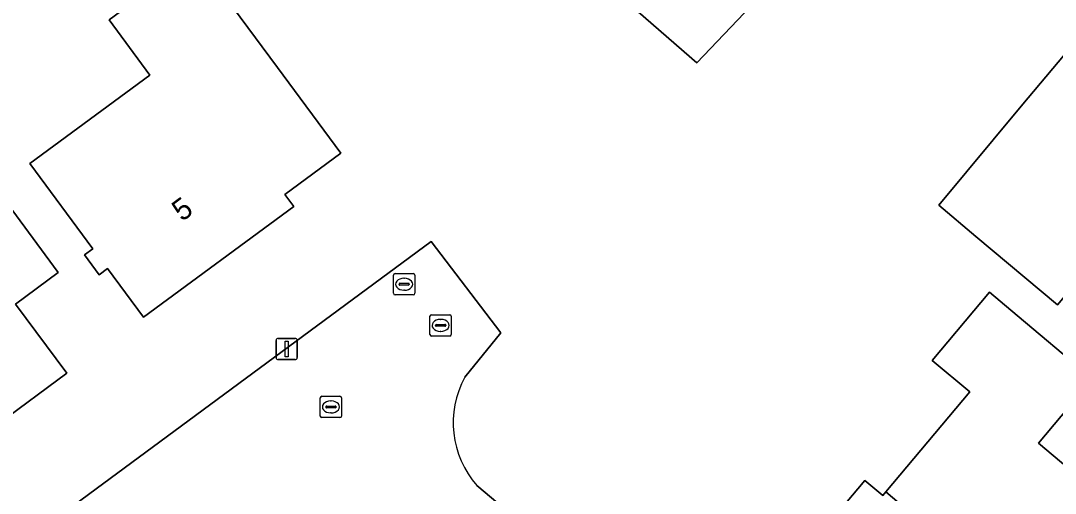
# Model space of a CAD drawing. Extents: x 157767 to 159172, y 387839 to 389425.
# Drawn here: x 158289.25 to 158337.77, y 388903.08 to 388925.26 of the extents above; entities that cross this region are included whole.
import ezdxf

# ---------------------------------------------------------------- set-up
doc = ezdxf.new("R2010")
doc.units = 0
for name, color, linetype in [('IMGEO_Brandkraan', 7, 'Continuous'), ('IMGEO_Erf', 7, 'Continuous'), ('IMGEO_Kolk', 7, 'Continuous'), ('IMGEO_Lichtmast', 7, 'Continuous'), ('IMGEO_Pand', 7, 'Continuous'), ('IMGEO_Pand_nummerreeks', 7, 'Continuous'), ('IMGEO_Rijbaan_lokaal_open', 7, 'Continuous'), ('IMGEO_Rioolput', 7, 'Continuous')]:
    doc.layers.add(name, color=color, linetype=linetype)

msp = doc.modelspace()

# ---------------------------------------------------------------- linework, layer by layer
at = {"layer": 'IMGEO_Brandkraan'}
for p, q in [((158306.81, 388913.391), (158307.662, 388913.391)), ((158306.735, 388912.465), (158306.735, 388913.317)), ((158306.994, 388912.885), (158306.994, 388912.897)), ((158307.037, 388912.934), (158307.435, 388912.934)), ((158307.223, 388913.171), (158307.248, 388913.171)), ((158307.478, 388912.897), (158307.478, 388912.885)), ((158307.736, 388913.317), (158307.736, 388912.465)), ((158307.662, 388912.391), (158306.81, 388912.391)), ((158307.432, 388912.848), (158307.034, 388912.848)), ((158307.246, 388912.611), (158307.221, 388912.611))]:
    msp.add_line(p, q, dxfattribs=at)
for points in [[(158306.81, 388913.391), (158307.662, 388913.391)], [(158306.735, 388912.465), (158306.735, 388913.317)], [(158307.736, 388913.317), (158307.736, 388912.465)], [(158307.662, 388912.391), (158306.81, 388912.391)]]:
    msp.add_lwpolyline(points, dxfattribs=at)
for centre, radius, start, end in [((158306.812, 388913.315), 0.0765, 91.552, 178.448), ((158306.812, 388913.315), 0.0765, 91.552, 178.448), ((158307.66, 388913.315), 0.0765, 1.552, 88.448), ((158307.66, 388913.315), 0.0765, 1.552, 88.448), ((158307.034, 388912.894), 0.0403, 85.8775, 175.7526), ((158307.031, 388912.884), 0.0366, 178.938, 274.7102), ((158307.435, 388912.891), 0.043, 264.8664, 352.4533), ((158307.439, 388912.896), 0.0386, 1.7309, 96.639), ((158306.812, 388912.467), 0.0765, 181.552, 268.448), ((158306.812, 388912.467), 0.0765, 181.552, 268.448), ((158307.66, 388912.467), 0.0765, 271.552, 358.448), ((158307.66, 388912.467), 0.0765, 271.552, 358.448)]:
    msp.add_arc(centre, radius, start, end, dxfattribs=at)
for centre, major_axis, ratio, start_param, end_param in [((158307.222, 388912.891), (-0.387, 0.002), 0.722429, 4.712389, 7.853982), ((158307.247, 388912.891), (-0.39, 0.002), 0.717154, 1.570796, 4.712389)]:
    msp.add_ellipse(centre, major_axis=major_axis, ratio=ratio, start_param=start_param, end_param=end_param, dxfattribs=at)
at = {"layer": 'IMGEO_Erf'}
for points in [[(158316.419, 388927.264), (158318.301, 388929.248), (158315.073, 388932.776), (158314.525, 388933.375), (158314.963, 388933.775), (158310.437, 388938.721), (158311.955, 388940.11), (158315.643, 388943.485), (158318.956, 388939.864), (158318.622, 388939.557), (158319.802, 388938.267), (158322.657, 388940.88), (158328.723, 388934.249), (158325.035, 388930.874), (158324.297, 388930.198), (158326.06, 388928.652), (158320.964, 388923.279)], [(158304.269, 388919.048), (158301.642, 388917.107), (158302.058, 388916.544), (158295.019, 388911.342), (158293.33, 388913.628), (158292.936, 388913.337), (158292.247, 388914.269), (158292.641, 388914.56), (158289.689, 388918.554), (158295.317, 388922.712), (158293.401, 388925.305), (158297.44, 388928.289), (158301.297, 388923.069)], [(158339.386, 388925.087), (158347.349, 388918.404), (158343.114, 388913.359), (158340.746, 388915.346), (158337.875, 388911.925), (158334.045, 388915.139), (158332.302, 388916.602), (158336.172, 388921.257)], [(158291.413, 388908.713), (158284.986, 388903.964), (158282.014, 388907.986), (158279.654, 388911.18), (158277.71, 388913.81), (158277.644, 388914.423), (158280.208, 388916.317), (158280.893, 388915.831), (158286.294, 388919.822), (158288.041, 388917.458), (158291.012, 388913.436), (158289.014, 388911.96)], [(158333.761, 388907.835), (158331.997, 388909.319), (158334.683, 388912.513), (158335.685, 388911.67), (158339.512, 388908.452), (158336.977, 388905.437), (158340.906, 388902.133), (158337.239, 388897.771), (158338.144, 388897.01), (158337.687, 388896.466), (158333.538, 388891.533), (158329.615, 388894.832), (158327.094, 388891.834), (158322.277, 388895.885), (158324.956, 388899.07), (158328.837, 388903.686), (158329.677, 388902.98), (158329.815, 388903.144)]]:
    msp.add_lwpolyline(points, close=True, dxfattribs=at)
for points in [[(158310.65, 388903.446), (158315.486, 388899.369), (158321.174, 388894.573), (158332.006, 388885.44), (158332.467, 388885.051), (158332.761, 388885.399), (158341.323, 388895.526), (158351.618, 388921.021)], [(158216.607, 388916.741), (158232.096, 388895.814), (158240.436, 388884.544), (158248.771, 388873.283), (158251.619, 388872.869), (158308.503, 388914.903), (158311.764, 388910.605), (158310.078, 388908.525)]]:
    msp.add_lwpolyline(points, dxfattribs=at)
msp.add_arc((158314.011, 388906.396), 4.473, 151.5788, 221.2725, dxfattribs=at)
at = {"layer": 'IMGEO_Kolk'}
for p, q in [((158303.3, 388906.707), (158303.3, 388907.559)), ((158303.375, 388907.633), (158304.227, 388907.633)), ((158304.301, 388907.559), (158304.301, 388906.707)), ((158303.559, 388907.127), (158303.559, 388907.139)), ((158303.997, 388907.09), (158303.599, 388907.09)), ((158303.602, 388907.176), (158304, 388907.176)), ((158303.788, 388907.413), (158303.813, 388907.413)), ((158304.043, 388907.139), (158304.043, 388907.127)), ((158304.227, 388906.633), (158303.375, 388906.633)), ((158303.811, 388906.853), (158303.786, 388906.853))]:
    msp.add_line(p, q, dxfattribs=at)
for points in [[(158303.3, 388906.707), (158303.3, 388907.559)], [(158303.375, 388907.633), (158304.227, 388907.633)], [(158304.301, 388907.559), (158304.301, 388906.707)], [(158304.227, 388906.633), (158303.375, 388906.633)]]:
    msp.add_lwpolyline(points, dxfattribs=at)
for centre, radius, start, end in [((158303.377, 388907.557), 0.0765, 91.552, 178.448), ((158303.377, 388907.557), 0.0765, 91.552, 178.448), ((158304.225, 388907.557), 0.0765, 1.552, 88.448), ((158304.225, 388907.557), 0.0765, 1.552, 88.448), ((158303.599, 388907.136), 0.0403, 85.8775, 175.7526), ((158303.596, 388907.126), 0.0366, 178.938, 274.7102), ((158304, 388907.133), 0.043, 264.8664, 352.4533), ((158304.004, 388907.138), 0.0386, 1.7309, 96.639), ((158303.377, 388906.709), 0.0765, 181.552, 268.448), ((158303.377, 388906.709), 0.0765, 181.552, 268.448), ((158304.225, 388906.709), 0.0765, 271.552, 358.448), ((158304.225, 388906.709), 0.0765, 271.552, 358.448)]:
    msp.add_arc(centre, radius, start, end, dxfattribs=at)
for centre, major_axis, ratio, start_param, end_param in [((158303.787, 388907.133), (-0.387, 0.002), 0.722429, 4.712389, 7.853982), ((158303.812, 388907.133), (-0.39, 0.002), 0.717154, 1.570796, 4.712389)]:
    msp.add_ellipse(centre, major_axis=major_axis, ratio=ratio, start_param=start_param, end_param=end_param, dxfattribs=at)
at = {"layer": 'IMGEO_Lichtmast'}
for p, q in [((158301.231, 388909.452), (158301.231, 388910.252)), ((158301.231, 388910.252), (158301.231, 388909.452)), ((158301.331, 388910.352), (158302.121, 388910.352)), ((158302.121, 388910.352), (158301.331, 388910.352)), ((158302.221, 388910.252), (158302.221, 388909.452)), ((158302.221, 388909.452), (158302.221, 388910.252)), ((158302.121, 388909.352), (158301.331, 388909.352)), ((158301.331, 388909.352), (158302.121, 388909.352))]:
    msp.add_line(p, q, dxfattribs=at)
msp.add_lwpolyline([(158301.651, 388910.227), (158301.801, 388910.227), (158301.801, 388909.477), (158301.651, 388909.477), (158301.651, 388910.227)], dxfattribs=at)
for centre, start, end in [((158301.331, 388910.252), 90, 180), ((158301.331, 388910.252), 90, 180), ((158302.121, 388910.252), 0, 90), ((158302.121, 388910.252), 360, 90), ((158301.331, 388909.452), 180, 270), ((158301.331, 388909.452), 180, 270), ((158302.121, 388909.452), 270, 0), ((158302.121, 388909.452), 270, 0)]:
    msp.add_arc(centre, 0.1, start, end, dxfattribs=at)
at = {"layer": 'IMGEO_Pand'}
for points in [[(158318.301, 388929.248), (158316.419, 388927.264), (158320.964, 388923.279), (158326.06, 388928.652), (158324.297, 388930.198), (158325.035, 388930.874), (158328.723, 388934.249), (158322.657, 388940.88), (158319.802, 388938.267), (158318.622, 388939.557), (158318.956, 388939.864), (158315.643, 388943.485), (158311.955, 388940.11), (158310.437, 388938.721), (158314.963, 388933.775), (158314.525, 388933.375), (158315.073, 388932.776)], [(158301.297, 388923.069), (158297.44, 388928.289), (158293.401, 388925.305), (158295.317, 388922.712), (158289.689, 388918.554), (158292.641, 388914.56), (158292.247, 388914.269), (158292.936, 388913.337), (158293.33, 388913.628), (158295.019, 388911.342), (158302.058, 388916.544), (158301.642, 388917.107), (158304.269, 388919.048)], [(158336.172, 388921.257), (158332.302, 388916.602), (158334.045, 388915.139), (158337.875, 388911.925), (158340.746, 388915.346), (158343.114, 388913.359), (158347.349, 388918.404), (158339.386, 388925.087)], [(158291.012, 388913.436), (158288.041, 388917.458), (158286.294, 388919.822), (158280.893, 388915.831), (158280.208, 388916.317), (158277.644, 388914.423), (158277.71, 388913.81), (158279.654, 388911.18), (158282.014, 388907.986), (158284.986, 388903.964), (158291.413, 388908.713), (158289.014, 388911.96)], [(158337.687, 388896.466), (158338.144, 388897.01), (158337.239, 388897.771), (158340.906, 388902.133), (158336.977, 388905.437), (158339.512, 388908.452), (158335.685, 388911.67), (158334.683, 388912.513), (158331.997, 388909.319), (158333.761, 388907.835), (158329.815, 388903.144)], [(158337.687, 388896.466), (158329.815, 388903.144), (158329.677, 388902.98), (158328.837, 388903.686), (158324.956, 388899.07), (158322.277, 388895.885), (158327.094, 388891.834), (158329.615, 388894.832), (158333.538, 388891.533)]]:
    msp.add_lwpolyline(points, close=True, dxfattribs=at)
at = {"layer": 'IMGEO_Rijbaan_lokaal_open'}
for points in [[(158310.078, 388908.525), (158311.764, 388910.605), (158308.503, 388914.903), (158251.619, 388872.869), (158248.771, 388873.283), (158255.05, 388864.819), (158255.376, 388866.868), (158291.482, 388893.707)], [(158306.264, 388900.686), (158312.374, 388895.589), (158313.112, 388896.484), (158313.24, 388896.639), (158314.279, 388897.902), (158314.343, 388897.98), (158314.407, 388898.057), (158314.597, 388898.288), (158315.486, 388899.369), (158310.65, 388903.446)]]:
    msp.add_lwpolyline(points, dxfattribs=at)
msp.add_arc((158314.011, 388906.396), 4.473, 151.5788, 221.2725, dxfattribs=at)
at = {"layer": 'IMGEO_Rioolput'}
for p, q in [((158308.519, 388911.46), (158309.371, 388911.46)), ((158308.444, 388910.534), (158308.444, 388911.386)), ((158308.703, 388910.954), (158308.703, 388910.966)), ((158308.746, 388911.003), (158309.144, 388911.003)), ((158308.932, 388911.24), (158308.957, 388911.24)), ((158309.187, 388910.966), (158309.187, 388910.954)), ((158309.445, 388911.386), (158309.445, 388910.534)), ((158309.371, 388910.46), (158308.519, 388910.46)), ((158309.141, 388910.917), (158308.743, 388910.917)), ((158308.955, 388910.68), (158308.93, 388910.68))]:
    msp.add_line(p, q, dxfattribs=at)
for points in [[(158308.519, 388911.46), (158309.371, 388911.46)], [(158308.444, 388910.534), (158308.444, 388911.386)], [(158309.445, 388911.386), (158309.445, 388910.534)], [(158309.371, 388910.46), (158308.519, 388910.46)]]:
    msp.add_lwpolyline(points, dxfattribs=at)
for centre, radius, start, end in [((158308.521, 388911.384), 0.0765, 91.552, 178.448), ((158308.521, 388911.384), 0.0765, 91.552, 178.448), ((158309.369, 388911.384), 0.0765, 1.552, 88.448), ((158309.369, 388911.384), 0.0765, 1.552, 88.448), ((158308.743, 388910.963), 0.0403, 85.8775, 175.7526), ((158308.74, 388910.953), 0.0366, 178.938, 274.7102), ((158309.144, 388910.96), 0.043, 264.8664, 352.4533), ((158309.148, 388910.965), 0.0386, 1.7309, 96.639), ((158308.521, 388910.536), 0.0765, 181.552, 268.448), ((158308.521, 388910.536), 0.0765, 181.552, 268.448), ((158309.369, 388910.536), 0.0765, 271.552, 358.448), ((158309.369, 388910.536), 0.0765, 271.552, 358.448)]:
    msp.add_arc(centre, radius, start, end, dxfattribs=at)
for centre, major_axis, ratio, start_param, end_param in [((158308.931, 388910.96), (-0.387, 0.002), 0.722429, 4.712389, 7.853982), ((158308.956, 388910.96), (-0.39, 0.002), 0.717154, 1.570796, 4.712389)]:
    msp.add_ellipse(centre, major_axis=major_axis, ratio=ratio, start_param=start_param, end_param=end_param, dxfattribs=at)

# ---------------------------------------------------------------- texts
at = {"layer": 'IMGEO_Pand_nummerreeks'}
msp.add_text('5', height=1, rotation=36.4653, dxfattribs=at).set_placement((158296.819, 388915.806))

doc.saveas('drawing.dxf')
